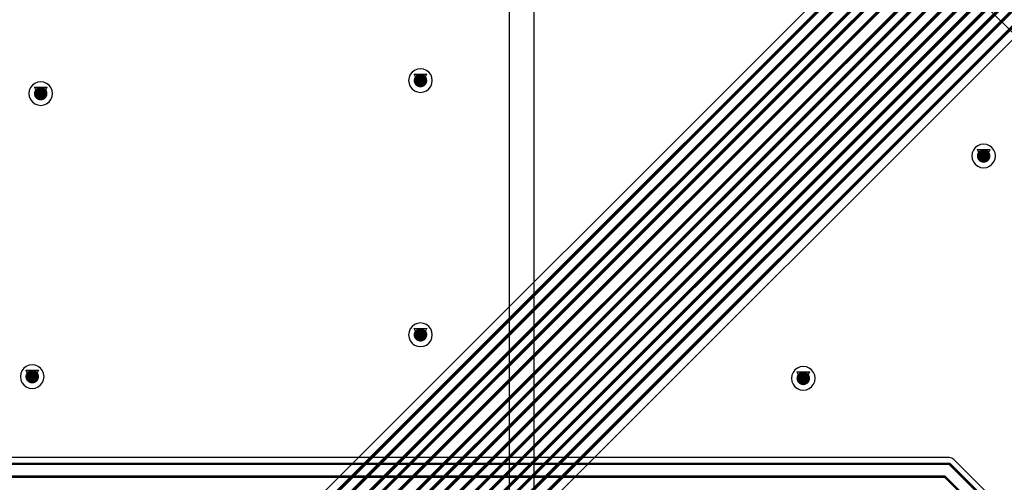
# Model space of a CAD drawing. Header units: millimetres. Extents: x 138 to 555, y 26 to 334.
# Tile 644 of 656: x 304 to 344, y 253 to 272. Entities that reach past the tile are written whole.
import ezdxf

# ---------------------------------------------------------------- set-up
doc = ezdxf.new("R2010")
doc.units = ezdxf.units.MM
for name, color, linetype in [('BottomLayer', 5, 'Continuous'), ('DrillDrawing', 1, 'Continuous'), ('MidLayer1', 16, 'Continuous'), ('MidLayer2', 76, 'Continuous'), ('MidLayer3', 90, 'Continuous'), ('MidLayer4', 156, 'Continuous'), ('MultiLayer', 9, 'Continuous'), ('TopLayer', 1, 'Continuous'), ('ViaHoleLayer', 16, 'Continuous')]:
    doc.layers.add(name, color=color, linetype=linetype)

msp = doc.modelspace()

# ---------------------------------------------------------------- linework, layer by layer
at = {"layer": 'BottomLayer'}
for p, q in [((341.957, 253.827), (302.862, 253.827)), ((342.054, 253.807), (341.957, 253.827)), ((342.137, 253.752), (342.054, 253.807)), ((351.784, 244.105), (342.137, 253.752))]:
    msp.add_line(p, q, dxfattribs=at)
for points, const_width in [([(320.364, 269.126, 1), (320.639, 269.126, 1)], 0.275), ([(304.961, 268.598, 1), (305.236, 268.598, 1)], 0.275), ([(343.207, 266.067, 1), (343.482, 266.067, 1)], 0.275), ([(320.364, 258.809, 1), (320.639, 258.809, 1)], 0.275), ([(304.616, 257.111, 1), (304.891, 257.111, 1)], 0.275), ([(335.891, 257.042, 1), (336.166, 257.042, 1)], 0.275), ([(341.932, 253.572, 1), (341.982, 253.572, 1)], 0.05), ([(341.932, 253.572, 1), (341.982, 253.572, 1)], 0.05), ([(341.749, 253.049, 1), (341.799, 253.049, 1)], 0.05), ([(341.749, 253.049, 1), (341.799, 253.049, 1)], 0.05)]:
    msp.add_lwpolyline(points, format="xyb", close=True, dxfattribs=dict(at, const_width=const_width))
at = {"layer": 'BottomLayer', "const_width": 0.1}
for points in [[(278.823, 253.572), (341.957, 253.572)], [(341.957, 253.572), (351.678, 243.85)], [(288.077, 253.049), (341.774, 253.049)], [(341.774, 253.049), (351.341, 243.482)]]:
    msp.add_lwpolyline(points, dxfattribs=at)
at = {"layer": 'DrillDrawing', "const_width": 0.0508}
for points in [[(320.247, 269.38), (320.755, 269.38)], [(320.247, 269.38), (320.501, 268.872)], [(320.349, 269.278), (320.653, 269.278)], [(320.349, 269.278), (320.501, 268.974)], [(320.501, 268.872), (320.755, 269.38)], [(320.501, 268.974), (320.653, 269.278)], [(304.845, 268.852), (305.353, 268.852)], [(304.845, 268.852), (305.099, 268.344)], [(305.099, 268.344), (305.353, 268.852)], [(304.946, 268.751), (305.251, 268.751)], [(304.946, 268.751), (305.099, 268.446)], [(305.099, 268.446), (305.251, 268.751)], [(343.09, 266.321), (343.598, 266.321)], [(343.09, 266.321), (343.344, 265.813)], [(343.192, 266.219), (343.497, 266.219)], [(343.192, 266.219), (343.344, 265.915)], [(343.344, 265.813), (343.598, 266.321)], [(343.344, 265.915), (343.497, 266.219)], [(320.247, 259.063), (320.755, 259.063)], [(320.247, 259.063), (320.501, 258.555)], [(320.349, 258.961), (320.653, 258.961)], [(320.349, 258.961), (320.501, 258.656)], [(320.501, 258.555), (320.755, 259.063)], [(320.501, 258.656), (320.653, 258.961)], [(304.499, 257.365), (305.007, 257.365)], [(304.499, 257.365), (304.753, 256.857)], [(304.601, 257.264), (304.906, 257.264)], [(304.601, 257.264), (304.753, 256.959)], [(304.753, 256.857), (305.007, 257.365)], [(304.753, 256.959), (304.906, 257.264)], [(335.775, 257.296), (336.283, 257.296)], [(335.775, 257.296), (336.029, 256.788)], [(335.876, 257.194), (336.181, 257.194)], [(335.876, 257.194), (336.029, 256.889)], [(336.029, 256.788), (336.283, 257.296)], [(336.029, 256.889), (336.181, 257.194)]]:
    msp.add_lwpolyline(points, dxfattribs=at)
at = {"layer": 'DrillDrawing', "const_width": 0.0254}
for points in [[(320.234, 269.38, 1), (320.26, 269.38, 1)], [(320.234, 269.38, 1), (320.26, 269.38, 1)], [(320.336, 269.278, 1), (320.361, 269.278, 1)], [(320.336, 269.278, 1), (320.361, 269.278, 1)], [(320.641, 269.278, 1), (320.666, 269.278, 1)], [(320.641, 269.278, 1), (320.666, 269.278, 1)], [(320.742, 269.38, 1), (320.768, 269.38, 1)], [(320.742, 269.38, 1), (320.768, 269.38, 1)], [(304.832, 268.852, 1), (304.857, 268.852, 1)], [(304.832, 268.852, 1), (304.857, 268.852, 1)], [(305.34, 268.852, 1), (305.365, 268.852, 1)], [(305.34, 268.852, 1), (305.365, 268.852, 1)], [(320.488, 268.974, 1), (320.514, 268.974, 1)], [(320.488, 268.974, 1), (320.514, 268.974, 1)], [(320.488, 268.872, 1), (320.514, 268.872, 1)], [(320.488, 268.872, 1), (320.514, 268.872, 1)], [(304.934, 268.751, 1), (304.959, 268.751, 1)], [(304.934, 268.751, 1), (304.959, 268.751, 1)], [(305.086, 268.446, 1), (305.111, 268.446, 1)], [(305.086, 268.446, 1), (305.111, 268.446, 1)], [(305.238, 268.751, 1), (305.264, 268.751, 1)], [(305.238, 268.751, 1), (305.264, 268.751, 1)], [(305.086, 268.344, 1), (305.111, 268.344, 1)], [(305.086, 268.344, 1), (305.111, 268.344, 1)], [(343.078, 266.321, 1), (343.103, 266.321, 1)], [(343.078, 266.321, 1), (343.103, 266.321, 1)], [(343.179, 266.219, 1), (343.205, 266.219, 1)], [(343.179, 266.219, 1), (343.205, 266.219, 1)], [(343.484, 266.219, 1), (343.509, 266.219, 1)], [(343.484, 266.219, 1), (343.509, 266.219, 1)], [(343.586, 266.321, 1), (343.611, 266.321, 1)], [(343.586, 266.321, 1), (343.611, 266.321, 1)], [(343.332, 265.915, 1), (343.357, 265.915, 1)], [(343.332, 265.915, 1), (343.357, 265.915, 1)], [(343.332, 265.813, 1), (343.357, 265.813, 1)], [(343.332, 265.813, 1), (343.357, 265.813, 1)], [(320.234, 259.063, 1), (320.26, 259.063, 1)], [(320.234, 259.063, 1), (320.26, 259.063, 1)], [(320.336, 258.961, 1), (320.361, 258.961, 1)], [(320.336, 258.961, 1), (320.361, 258.961, 1)], [(320.641, 258.961, 1), (320.666, 258.961, 1)], [(320.641, 258.961, 1), (320.666, 258.961, 1)], [(320.742, 259.063, 1), (320.768, 259.063, 1)], [(320.742, 259.063, 1), (320.768, 259.063, 1)], [(320.488, 258.656, 1), (320.514, 258.656, 1)], [(320.488, 258.656, 1), (320.514, 258.656, 1)], [(320.488, 258.555, 1), (320.514, 258.555, 1)], [(320.488, 258.555, 1), (320.514, 258.555, 1)], [(304.487, 257.365, 1), (304.512, 257.365, 1)], [(304.487, 257.365, 1), (304.512, 257.365, 1)], [(304.588, 257.264, 1), (304.614, 257.264, 1)], [(304.588, 257.264, 1), (304.614, 257.264, 1)], [(304.893, 257.264, 1), (304.918, 257.264, 1)], [(304.893, 257.264, 1), (304.918, 257.264, 1)], [(304.995, 257.365, 1), (305.02, 257.365, 1)], [(304.995, 257.365, 1), (305.02, 257.365, 1)], [(335.762, 257.296, 1), (335.788, 257.296, 1)], [(335.762, 257.296, 1), (335.788, 257.296, 1)], [(335.864, 257.194, 1), (335.889, 257.194, 1)], [(335.864, 257.194, 1), (335.889, 257.194, 1)], [(336.169, 257.194, 1), (336.194, 257.194, 1)], [(336.169, 257.194, 1), (336.194, 257.194, 1)], [(336.27, 257.296, 1), (336.296, 257.296, 1)], [(336.27, 257.296, 1), (336.296, 257.296, 1)], [(304.741, 256.959, 1), (304.766, 256.959, 1)], [(304.741, 256.959, 1), (304.766, 256.959, 1)], [(304.741, 256.857, 1), (304.766, 256.857, 1)], [(304.741, 256.857, 1), (304.766, 256.857, 1)], [(336.016, 256.889, 1), (336.042, 256.889, 1)], [(336.016, 256.889, 1), (336.042, 256.889, 1)], [(336.016, 256.788, 1), (336.042, 256.788, 1)], [(336.016, 256.788, 1), (336.042, 256.788, 1)]]:
    msp.add_lwpolyline(points, format="xyb", close=True, dxfattribs=at)
at = {"layer": 'MidLayer1'}
for p, q in [((335.075, 280.515), (366.034, 249.556)), ((324.099, 279.174), (324.099, 245.88)), ((325.116, 249.723), (325.116, 278.758)), ((320.377, 269.589), (320.261, 269.541)), ((320.501, 269.605), (320.377, 269.589)), ((320.625, 269.589), (320.501, 269.605)), ((320.741, 269.541), (320.625, 269.589)), ((320.038, 269.25), (320.022, 269.126)), ((320.086, 269.366), (320.038, 269.25)), ((320.162, 269.465), (320.086, 269.366)), ((320.261, 269.541), (320.162, 269.465)), ((320.84, 269.465), (320.741, 269.541)), ((320.916, 269.366), (320.84, 269.465)), ((320.964, 269.25), (320.916, 269.366)), ((320.98, 269.126), (320.964, 269.25)), ((304.684, 268.838), (304.636, 268.722)), ((304.76, 268.937), (304.684, 268.838)), ((304.859, 269.013), (304.76, 268.937)), ((304.975, 269.061), (304.859, 269.013)), ((305.099, 269.077), (304.975, 269.061)), ((305.223, 269.061), (305.099, 269.077)), ((305.338, 269.013), (305.223, 269.061)), ((305.438, 268.937), (305.338, 269.013)), ((305.514, 268.838), (305.438, 268.937)), ((305.562, 268.722), (305.514, 268.838)), ((320.022, 269.126), (320.038, 269.002)), ((320.038, 269.002), (320.086, 268.886)), ((320.086, 268.886), (320.162, 268.787)), ((320.162, 268.787), (320.261, 268.711)), ((320.741, 268.711), (320.84, 268.787)), ((320.84, 268.787), (320.916, 268.886)), ((320.916, 268.886), (320.964, 269.002)), ((320.964, 269.002), (320.98, 269.126)), ((304.636, 268.722), (304.62, 268.598)), ((304.62, 268.598), (304.636, 268.474)), ((304.636, 268.474), (304.684, 268.359)), ((305.514, 268.359), (305.562, 268.474)), ((305.578, 268.598), (305.562, 268.722)), ((305.562, 268.474), (305.578, 268.598)), ((320.261, 268.711), (320.377, 268.663)), ((320.377, 268.663), (320.501, 268.647)), ((320.501, 268.647), (320.625, 268.663)), ((320.625, 268.663), (320.741, 268.711)), ((304.684, 268.359), (304.76, 268.26)), ((304.76, 268.26), (304.859, 268.183)), ((304.859, 268.183), (304.975, 268.136)), ((304.975, 268.136), (305.099, 268.119)), ((305.099, 268.119), (305.223, 268.136)), ((305.223, 268.136), (305.338, 268.183)), ((305.338, 268.183), (305.438, 268.26)), ((305.438, 268.26), (305.514, 268.359)), ((343.005, 266.406), (342.929, 266.307)), ((343.105, 266.482), (343.005, 266.406)), ((343.22, 266.53), (343.105, 266.482)), ((343.344, 266.546), (343.22, 266.53)), ((343.468, 266.53), (343.344, 266.546)), ((343.584, 266.482), (343.468, 266.53)), ((343.683, 266.406), (343.584, 266.482)), ((343.759, 266.307), (343.683, 266.406)), ((342.881, 266.191), (342.865, 266.067)), ((342.865, 266.067), (342.881, 265.943)), ((342.929, 266.307), (342.881, 266.191)), ((343.807, 266.191), (343.759, 266.307)), ((343.823, 266.067), (343.807, 266.191)), ((343.807, 265.943), (343.823, 266.067)), ((342.881, 265.943), (342.929, 265.828)), ((342.929, 265.828), (343.005, 265.728)), ((343.005, 265.728), (343.105, 265.652)), ((343.105, 265.652), (343.22, 265.604)), ((343.22, 265.604), (343.344, 265.588)), ((343.344, 265.588), (343.468, 265.604)), ((343.468, 265.604), (343.584, 265.652)), ((343.584, 265.652), (343.683, 265.728)), ((343.683, 265.728), (343.759, 265.828)), ((343.759, 265.828), (343.807, 265.943)), ((320.261, 259.223), (320.162, 259.147)), ((320.377, 259.271), (320.261, 259.223)), ((320.501, 259.288), (320.377, 259.271)), ((320.625, 259.271), (320.501, 259.288)), ((320.741, 259.223), (320.625, 259.271)), ((320.84, 259.147), (320.741, 259.223)), ((320.038, 258.933), (320.022, 258.809)), ((320.022, 258.809), (320.038, 258.685)), ((320.086, 259.048), (320.038, 258.933)), ((320.162, 259.147), (320.086, 259.048)), ((320.916, 259.048), (320.84, 259.147)), ((320.964, 258.933), (320.916, 259.048)), ((320.98, 258.809), (320.964, 258.933)), ((320.964, 258.685), (320.98, 258.809)), ((320.038, 258.685), (320.086, 258.569)), ((320.086, 258.569), (320.162, 258.47)), ((320.162, 258.47), (320.261, 258.394)), ((320.261, 258.394), (320.377, 258.346)), ((320.625, 258.346), (320.741, 258.394)), ((320.741, 258.394), (320.84, 258.47)), ((320.84, 258.47), (320.916, 258.569)), ((320.916, 258.569), (320.964, 258.685)), ((320.377, 258.346), (320.501, 258.329)), ((320.501, 258.329), (320.625, 258.346)), ((304.291, 257.235), (304.274, 257.111)), ((304.338, 257.351), (304.291, 257.235)), ((304.415, 257.45), (304.338, 257.351)), ((304.514, 257.526), (304.415, 257.45)), ((304.629, 257.574), (304.514, 257.526)), ((304.753, 257.591), (304.629, 257.574)), ((304.877, 257.574), (304.753, 257.591)), ((304.993, 257.526), (304.877, 257.574)), ((305.092, 257.45), (304.993, 257.526)), ((305.168, 257.351), (305.092, 257.45)), ((305.216, 257.235), (305.168, 257.351)), ((305.232, 257.111), (305.216, 257.235)), ((335.614, 257.281), (335.566, 257.166)), ((335.69, 257.38), (335.614, 257.281)), ((335.789, 257.456), (335.69, 257.38)), ((335.905, 257.504), (335.789, 257.456)), ((336.029, 257.521), (335.905, 257.504)), ((336.153, 257.504), (336.029, 257.521)), ((336.268, 257.456), (336.153, 257.504)), ((336.368, 257.38), (336.268, 257.456)), ((336.444, 257.281), (336.368, 257.38)), ((336.492, 257.166), (336.444, 257.281)), ((304.274, 257.111), (304.291, 256.987)), ((304.291, 256.987), (304.338, 256.872)), ((304.338, 256.872), (304.415, 256.773)), ((305.092, 256.773), (305.168, 256.872)), ((305.168, 256.872), (305.216, 256.987)), ((305.216, 256.987), (305.232, 257.111)), ((335.566, 257.166), (335.55, 257.042)), ((335.55, 257.042), (335.566, 256.918)), ((335.566, 256.918), (335.614, 256.802)), ((335.614, 256.802), (335.69, 256.703)), ((336.368, 256.703), (336.444, 256.802)), ((336.444, 256.802), (336.492, 256.918)), ((336.508, 257.042), (336.492, 257.166)), ((336.492, 256.918), (336.508, 257.042)), ((304.415, 256.773), (304.514, 256.697)), ((304.514, 256.697), (304.629, 256.649)), ((304.629, 256.649), (304.753, 256.632)), ((304.753, 256.632), (304.877, 256.649)), ((304.877, 256.649), (304.993, 256.697)), ((304.993, 256.697), (305.092, 256.773)), ((335.69, 256.703), (335.789, 256.627)), ((335.789, 256.627), (335.905, 256.579)), ((335.905, 256.579), (336.029, 256.562)), ((336.029, 256.562), (336.153, 256.579)), ((336.153, 256.579), (336.268, 256.627)), ((336.268, 256.627), (336.368, 256.703))]:
    msp.add_line(p, q, dxfattribs=at)
at = {"layer": 'MidLayer1', "const_width": 0.275}
for points in [[(320.364, 269.126, 1), (320.639, 269.126, 1)], [(304.961, 268.598, 1), (305.236, 268.598, 1)], [(343.207, 266.067, 1), (343.482, 266.067, 1)], [(320.364, 258.809, 1), (320.639, 258.809, 1)], [(304.616, 257.111, 1), (304.891, 257.111, 1)], [(335.891, 257.042, 1), (336.166, 257.042, 1)]]:
    msp.add_lwpolyline(points, format="xyb", close=True, dxfattribs=at)
at = {"layer": 'MidLayer2', "const_width": 0.275}
for points in [[(320.364, 269.126, 1), (320.639, 269.126, 1)], [(304.961, 268.598, 1), (305.236, 268.598, 1)], [(343.207, 266.067, 1), (343.482, 266.067, 1)], [(320.364, 258.809, 1), (320.639, 258.809, 1)], [(304.616, 257.111, 1), (304.891, 257.111, 1)], [(335.891, 257.042, 1), (336.166, 257.042, 1)]]:
    msp.add_lwpolyline(points, format="xyb", close=True, dxfattribs=at)
at = {"layer": 'MidLayer3', "const_width": 0.275}
for points in [[(320.364, 269.126, 1), (320.639, 269.126, 1)], [(304.961, 268.598, 1), (305.236, 268.598, 1)], [(343.207, 266.067, 1), (343.482, 266.067, 1)], [(320.364, 258.809, 1), (320.639, 258.809, 1)], [(304.616, 257.111, 1), (304.891, 257.111, 1)], [(335.891, 257.042, 1), (336.166, 257.042, 1)]]:
    msp.add_lwpolyline(points, format="xyb", close=True, dxfattribs=at)
at = {"layer": 'MidLayer4'}
for p, q in [((320.377, 269.589), (320.261, 269.541)), ((320.501, 269.605), (320.377, 269.589)), ((320.625, 269.589), (320.501, 269.605)), ((320.741, 269.541), (320.625, 269.589)), ((320.038, 269.25), (320.022, 269.126)), ((320.086, 269.366), (320.038, 269.25)), ((320.162, 269.465), (320.086, 269.366)), ((320.261, 269.541), (320.162, 269.465)), ((320.84, 269.465), (320.741, 269.541)), ((320.916, 269.366), (320.84, 269.465)), ((320.964, 269.25), (320.916, 269.366)), ((320.98, 269.126), (320.964, 269.25)), ((304.684, 268.838), (304.636, 268.722)), ((304.76, 268.937), (304.684, 268.838)), ((304.859, 269.013), (304.76, 268.937)), ((304.975, 269.061), (304.859, 269.013)), ((305.099, 269.077), (304.975, 269.061)), ((305.223, 269.061), (305.099, 269.077)), ((305.338, 269.013), (305.223, 269.061)), ((305.438, 268.937), (305.338, 269.013)), ((305.514, 268.838), (305.438, 268.937)), ((305.562, 268.722), (305.514, 268.838)), ((320.022, 269.126), (320.038, 269.002)), ((320.038, 269.002), (320.086, 268.886)), ((320.086, 268.886), (320.162, 268.787)), ((320.162, 268.787), (320.261, 268.711)), ((320.741, 268.711), (320.84, 268.787)), ((320.84, 268.787), (320.916, 268.886)), ((320.916, 268.886), (320.964, 269.002)), ((320.964, 269.002), (320.98, 269.126)), ((304.636, 268.722), (304.62, 268.598)), ((304.62, 268.598), (304.636, 268.474)), ((304.636, 268.474), (304.684, 268.359)), ((305.514, 268.359), (305.562, 268.474)), ((305.578, 268.598), (305.562, 268.722)), ((305.562, 268.474), (305.578, 268.598)), ((320.261, 268.711), (320.377, 268.663)), ((320.377, 268.663), (320.501, 268.647)), ((320.501, 268.647), (320.625, 268.663)), ((320.625, 268.663), (320.741, 268.711)), ((304.684, 268.359), (304.76, 268.26)), ((304.76, 268.26), (304.859, 268.183)), ((304.859, 268.183), (304.975, 268.136)), ((304.975, 268.136), (305.099, 268.119)), ((305.099, 268.119), (305.223, 268.136)), ((305.223, 268.136), (305.338, 268.183)), ((305.338, 268.183), (305.438, 268.26)), ((305.438, 268.26), (305.514, 268.359)), ((343.005, 266.406), (342.929, 266.307)), ((343.105, 266.482), (343.005, 266.406)), ((343.22, 266.53), (343.105, 266.482)), ((343.344, 266.546), (343.22, 266.53)), ((343.468, 266.53), (343.344, 266.546)), ((343.584, 266.482), (343.468, 266.53)), ((343.683, 266.406), (343.584, 266.482)), ((343.759, 266.307), (343.683, 266.406)), ((342.881, 266.191), (342.865, 266.067)), ((342.865, 266.067), (342.881, 265.943)), ((342.929, 266.307), (342.881, 266.191)), ((343.807, 266.191), (343.759, 266.307)), ((343.823, 266.067), (343.807, 266.191)), ((343.807, 265.943), (343.823, 266.067)), ((342.881, 265.943), (342.929, 265.828)), ((342.929, 265.828), (343.005, 265.728)), ((343.005, 265.728), (343.105, 265.652)), ((343.105, 265.652), (343.22, 265.604)), ((343.22, 265.604), (343.344, 265.588)), ((343.344, 265.588), (343.468, 265.604)), ((343.468, 265.604), (343.584, 265.652)), ((343.584, 265.652), (343.683, 265.728)), ((343.683, 265.728), (343.759, 265.828)), ((343.759, 265.828), (343.807, 265.943)), ((320.261, 259.223), (320.162, 259.147)), ((320.377, 259.271), (320.261, 259.223)), ((320.501, 259.288), (320.377, 259.271)), ((320.625, 259.271), (320.501, 259.288)), ((320.741, 259.223), (320.625, 259.271)), ((320.84, 259.147), (320.741, 259.223)), ((320.038, 258.933), (320.022, 258.809)), ((320.022, 258.809), (320.038, 258.685)), ((320.086, 259.048), (320.038, 258.933)), ((320.162, 259.147), (320.086, 259.048)), ((320.916, 259.048), (320.84, 259.147)), ((320.964, 258.933), (320.916, 259.048)), ((320.98, 258.809), (320.964, 258.933)), ((320.964, 258.685), (320.98, 258.809)), ((320.038, 258.685), (320.086, 258.569)), ((320.086, 258.569), (320.162, 258.47)), ((320.162, 258.47), (320.261, 258.394)), ((320.261, 258.394), (320.377, 258.346)), ((320.625, 258.346), (320.741, 258.394)), ((320.741, 258.394), (320.84, 258.47)), ((320.84, 258.47), (320.916, 258.569)), ((320.916, 258.569), (320.964, 258.685)), ((320.377, 258.346), (320.501, 258.329)), ((320.501, 258.329), (320.625, 258.346)), ((304.291, 257.235), (304.274, 257.111)), ((304.338, 257.351), (304.291, 257.235)), ((304.415, 257.45), (304.338, 257.351)), ((304.514, 257.526), (304.415, 257.45)), ((304.629, 257.574), (304.514, 257.526)), ((304.753, 257.591), (304.629, 257.574)), ((304.877, 257.574), (304.753, 257.591)), ((304.993, 257.526), (304.877, 257.574)), ((305.092, 257.45), (304.993, 257.526)), ((305.168, 257.351), (305.092, 257.45)), ((305.216, 257.235), (305.168, 257.351)), ((305.232, 257.111), (305.216, 257.235)), ((335.614, 257.281), (335.566, 257.166)), ((335.69, 257.38), (335.614, 257.281)), ((335.789, 257.456), (335.69, 257.38)), ((335.905, 257.504), (335.789, 257.456)), ((336.029, 257.521), (335.905, 257.504)), ((336.153, 257.504), (336.029, 257.521)), ((336.268, 257.456), (336.153, 257.504)), ((336.368, 257.38), (336.268, 257.456)), ((336.444, 257.281), (336.368, 257.38)), ((336.492, 257.166), (336.444, 257.281)), ((304.274, 257.111), (304.291, 256.987)), ((304.291, 256.987), (304.338, 256.872)), ((304.338, 256.872), (304.415, 256.773)), ((305.092, 256.773), (305.168, 256.872)), ((305.168, 256.872), (305.216, 256.987)), ((305.216, 256.987), (305.232, 257.111)), ((335.566, 257.166), (335.55, 257.042)), ((335.55, 257.042), (335.566, 256.918)), ((335.566, 256.918), (335.614, 256.802)), ((335.614, 256.802), (335.69, 256.703)), ((336.368, 256.703), (336.444, 256.802)), ((336.444, 256.802), (336.492, 256.918)), ((336.508, 257.042), (336.492, 257.166)), ((336.492, 256.918), (336.508, 257.042)), ((304.415, 256.773), (304.514, 256.697)), ((304.514, 256.697), (304.629, 256.649)), ((304.629, 256.649), (304.753, 256.632)), ((304.753, 256.632), (304.877, 256.649)), ((304.877, 256.649), (304.993, 256.697)), ((304.993, 256.697), (305.092, 256.773)), ((335.69, 256.703), (335.789, 256.627)), ((335.789, 256.627), (335.905, 256.579)), ((335.905, 256.579), (336.029, 256.562)), ((336.029, 256.562), (336.153, 256.579)), ((336.153, 256.579), (336.268, 256.627)), ((336.268, 256.627), (336.368, 256.703))]:
    msp.add_line(p, q, dxfattribs=at)
at = {"layer": 'MidLayer4', "const_width": 0.275}
for points in [[(320.364, 269.126, 1), (320.639, 269.126, 1)], [(304.961, 268.598, 1), (305.236, 268.598, 1)], [(343.207, 266.067, 1), (343.482, 266.067, 1)], [(320.364, 258.809, 1), (320.639, 258.809, 1)], [(304.616, 257.111, 1), (304.891, 257.111, 1)], [(335.891, 257.042, 1), (336.166, 257.042, 1)]]:
    msp.add_lwpolyline(points, format="xyb", close=True, dxfattribs=at)
at = {"layer": 'MultiLayer', "const_width": 0.275}
for points in [[(320.364, 269.126, 1), (320.639, 269.126, 1)], [(304.961, 268.598, 1), (305.236, 268.598, 1)], [(343.207, 266.067, 1), (343.482, 266.067, 1)], [(320.364, 258.809, 1), (320.639, 258.809, 1)], [(304.616, 257.111, 1), (304.891, 257.111, 1)], [(335.891, 257.042, 1), (336.166, 257.042, 1)]]:
    msp.add_lwpolyline(points, format="xyb", close=True, dxfattribs=at)
at = {"layer": 'TopLayer'}
for p, q in [((349.235, 285.078), (304.838, 240.682)), ((311.35, 237.618), (351.443, 277.712))]:
    msp.add_line(p, q, dxfattribs=at)
at = {"layer": 'TopLayer', "const_width": 0.13}
for points in [[(306.046, 240.056), (353.709, 287.72)], [(305.098, 240.421), (349.658, 284.981)], [(305.572, 240.299), (350.123, 284.85)], [(306.601, 240.088), (350.254, 283.741)], [(307.203, 240.051), (350.232, 283.079)], [(307.593, 239.708), (350.308, 282.423)], [(308.017, 239.588), (350.444, 282.015)], [(308.334, 239.303), (350.574, 281.543)], [(308.704, 239.046), (350.739, 281.081)], [(341.667, 271.397), (350.904, 280.634)], [(309.47, 238.633), (350.974, 280.136)], [(309.845, 238.412), (351.07, 279.638)], [(310.212, 238.238), (351.125, 279.15)], [(310.616, 238.067), (351.178, 278.63)], [(310.982, 237.771), (351.291, 278.08)], [(309.069, 238.799), (341.667, 271.397)], [(341.667, 271.397), (341.667, 271.397)]]:
    msp.add_lwpolyline(points, dxfattribs=at)
at = {"layer": 'TopLayer'}
for points, const_width in [([(341.634, 271.397, 1), (341.699, 271.397, 1)], 0.065), ([(341.634, 271.397, 1), (341.699, 271.397, 1)], 0.065), ([(341.634, 271.397, 1), (341.699, 271.397, 1)], 0.065), ([(341.634, 271.397, 1), (341.699, 271.397, 1)], 0.065), ([(320.364, 269.126, 1), (320.639, 269.126, 1)], 0.275), ([(304.961, 268.598, 1), (305.236, 268.598, 1)], 0.275), ([(343.207, 266.067, 1), (343.482, 266.067, 1)], 0.275), ([(320.364, 258.809, 1), (320.639, 258.809, 1)], 0.275), ([(304.616, 257.111, 1), (304.891, 257.111, 1)], 0.275), ([(335.891, 257.042, 1), (336.166, 257.042, 1)], 0.275)]:
    msp.add_lwpolyline(points, format="xyb", close=True, dxfattribs=dict(at, const_width=const_width))
at = {"layer": 'ViaHoleLayer', "const_width": 0.15}
for points in [[(320.426, 269.126, 1), (320.576, 269.126, 1)], [(305.024, 268.598, 1), (305.174, 268.598, 1)], [(343.269, 266.067, 1), (343.419, 266.067, 1)], [(320.426, 258.809, 1), (320.576, 258.809, 1)], [(304.678, 257.111, 1), (304.828, 257.111, 1)], [(335.954, 257.042, 1), (336.104, 257.042, 1)]]:
    msp.add_lwpolyline(points, format="xyb", close=True, dxfattribs=at)

doc.saveas('drawing.dxf')
